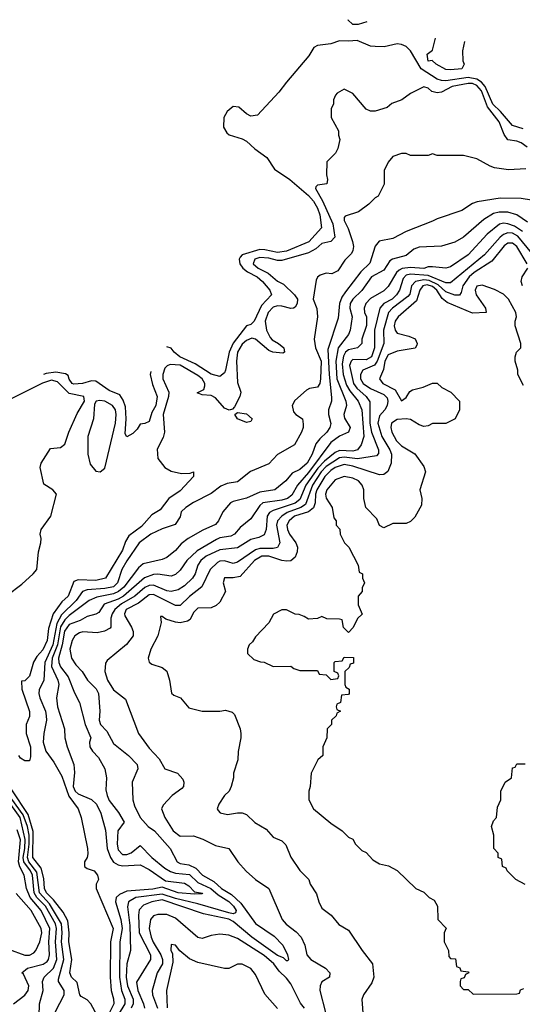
# Model space of a CAD drawing. Header units: inches. Extents: x 2348341 to 2479810, y 460419 to 613669.
# Tile 638 of 656: x 2426706 to 2428975, y 594547 to 598991. Entities that reach past the tile are written whole.
import ezdxf

# ---------------------------------------------------------------- set-up
doc = ezdxf.new("R2010")
doc.units = ezdxf.units.IN
doc.header["$MEASUREMENT"] = 0
doc.layers.add('C4529', color=7, linetype='Continuous')

msp = doc.modelspace()

# ---------------------------------------------------------------- linework, layer by layer
at = {"layer": 'C4529', "color": 2}
for points, elevation in [([(2428273.7, 598982.2), (2428234, 598970), (2428210, 598969.4), (2428188, 598990), (2428189.1, 598991.3)], 34), ([(2428978.6, 598498.6), (2428930, 598513), (2428876.6, 598576.6), (2428842, 598610), (2428807.6, 598690), (2428789.9, 598709.9), (2428770, 598723.2), (2428730, 598729.9), (2428630, 598715.4), (2428610, 598716.2), (2428590, 598723.5), (2428518, 598770), (2428470.5, 598850.5), (2428450, 598869.7), (2428430, 598879.7), (2428410, 598881.7), (2428351.9, 598868.1), (2428310.3, 598869.7), (2428290, 598871.1), (2428230, 598897.7), (2428190, 598894), (2428150, 598896.3), (2428110, 598882.2), (2428050, 598874.7), (2428034.2, 598865.8), (2428011.5, 598828.5), (2427910.3, 598710), (2427876.3, 598663.7), (2427779.5, 598560.5), (2427750, 598555.8), (2427730, 598566), (2427695.9, 598595.9), (2427670, 598599.8), (2427642.4, 598577.6), (2427628.3, 598550), (2427626, 598506), (2427640.4, 598480.4), (2427652.3, 598472.3), (2427710, 598454.2), (2427730, 598442.4), (2427767.7, 598407.7), (2427821.7, 598370), (2427856.9, 598316.9), (2427925.5, 598270), (2428010, 598198.3), (2428031.9, 598171.9), (2428050, 598140.5), (2428060.2, 598110), (2428067.7, 598052.3), (2428010.8, 597989.2), (2427910, 597946.2), (2427870, 597939.8), (2427813.3, 597953.3), (2427790, 597953.8), (2427710.3, 597929.7), (2427701.1, 597918.9), (2427697, 597910), (2427699.6, 597890), (2427713.1, 597870), (2427733.7, 597853.7), (2427778.4, 597830), (2427802, 597810), (2427835.8, 597770), (2427842.4, 597750), (2427798.3, 597701.7), (2427764.4, 597630), (2427750, 597615.6), (2427730, 597609.6), (2427669.2, 597530.8), (2427652.1, 597490), (2427635.8, 597410), (2427630, 597397.2), (2427610, 597381.2), (2427570, 597391.5), (2427497.7, 597437.7), (2427429.3, 597470), (2427402.7, 597490), (2427389.4, 597509.4), (2427370.9, 597514.3)], 38), ([(2428713.9, 598893.4), (2428704.7, 598850), (2428706, 598806), (2428712, 598790), (2428702, 598770), (2428650, 598764.5), (2428630, 598766.6), (2428586, 598790), (2428567.3, 598807.3), (2428550, 598804), (2428544.7, 598835.3), (2428570, 598854), (2428583.6, 598908.4)], 34), ([(2428996.2, 598416.2), (2428970, 598436.2), (2428950, 598443.7), (2428909.6, 598449.6), (2428892.4, 598472.4), (2428870.9, 598530), (2428817.5, 598597.5), (2428791.2, 598670), (2428770, 598695), (2428750, 598704), (2428730, 598703.7), (2428658.8, 598690), (2428610, 598664.5), (2428590, 598660.9), (2428566.6, 598666.6), (2428550, 598682), (2428530, 598688), (2428470, 598658), (2428430.9, 598629.1), (2428386.4, 598613.6), (2428364.7, 598595.3), (2428310, 598578), (2428290, 598578), (2428270, 598588), (2428210, 598658), (2428170, 598678), (2428139.6, 598660.4), (2428132, 598650), (2428122, 598630), (2428122, 598610), (2428112, 598590), (2428112, 598550), (2428144.7, 598490), (2428144.7, 598470), (2428151, 598450), (2428142, 598410), (2428131.1, 598388.9), (2428092, 598350), (2428091.1, 598291.1), (2428096, 598270), (2428092, 598250), (2428050, 598244), (2428042.5, 598237.5), (2428042, 598230), (2428073.4, 598173.4), (2428119.2, 598070), (2428128.5, 598010), (2428110.7, 597990), (2428070, 597980.5), (2428043.6, 597956.4), (2428010, 597938.7), (2427890, 597905.1), (2427870, 597903.9), (2427830, 597915.5), (2427790, 597918.2), (2427767, 597910), (2427759.5, 597890), (2427783, 597870), (2427827.6, 597847.6), (2427870, 597810.6), (2427896.9, 597796.9), (2427947.3, 597750), (2427960.5, 597730), (2427959.3, 597710), (2427950, 597693.2), (2427942, 597690), (2427930, 597687.6), (2427890, 597698.9), (2427870, 597699.7), (2427850, 597694), (2427827.6, 597670), (2427813.7, 597630), (2427819.5, 597590), (2427837.4, 597557.4), (2427845.7, 597545.7), (2427874.8, 597530), (2427898.8, 597510), (2427902, 597490), (2427893.7, 597486.3), (2427848.7, 597490), (2427830, 597498), (2427770, 597549.6), (2427753.5, 597553.5), (2427730, 597543.1), (2427710, 597526.9), (2427689.3, 597490), (2427684.7, 597450), (2427690, 597354), (2427704, 597310), (2427699.1, 597290), (2427675.3, 597244.7), (2427666.4, 597233.6), (2427651.6, 597228.4), (2427630, 597237.2), (2427590, 597285.1), (2427570, 597295.1), (2427530, 597298), (2427507.3, 597307.3), (2427538, 597322), (2427542, 597338), (2427541.6, 597350), (2427529.6, 597370), (2427510, 597385.4), (2427430, 597432.3), (2427385.5, 597434.5), (2427371.4, 597428.6), (2427362, 597418), (2427351.7, 597390), (2427351.7, 597370), (2427379.3, 597310), (2427377.6, 597290), (2427354, 597210), (2427360.3, 597130), (2427354.3, 597105.7), (2427326.8, 597053.2), (2427330, 597011.3), (2427362, 596970), (2427390, 596953.4), (2427436.6, 596943.4), (2427475.3, 596944.7), (2427490.7, 596950.7), (2427491, 596930), (2427430, 596865.1), (2427379.3, 596830), (2427340.2, 596779.7), (2427303, 596757), (2427255.9, 596704.1), (2427198.6, 596661.4), (2427183.2, 596636.8), (2427170, 596597), (2427093.4, 596470), (2427050, 596460.4), (2426970, 596462.4), (2426950, 596455.1), (2426924.4, 596390), (2426896.2, 596363.8), (2426857.4, 596310), (2426836.7, 596243.3), (2426830, 596189.3), (2426810, 596147.3), (2426783.1, 596116.9), (2426768.1, 596091.9), (2426750, 596029), (2426730, 596008), (2426714, 596006), (2426716, 595970), (2426750.6, 595869.4), (2426750, 595846), (2426736, 595810), (2426734.8, 595790), (2426734.8, 595770), (2426754.9, 595710), (2426755.3, 595664.7), (2426750, 595646), (2426730, 595646), (2426710, 595658), (2426702, 595670)], 42), ([(2428990, 598318), (2428912.9, 598312.9), (2428850, 598322.7), (2428829.5, 598329.5), (2428770, 598364), (2428710, 598378), (2428590, 598378), (2428570, 598386), (2428550, 598378), (2428470, 598378), (2428450, 598388), (2428430, 598388), (2428390, 598374), (2428370, 598348), (2428351.3, 598310), (2428351.1, 598248.9), (2428324.7, 598195.3), (2428310, 598188), (2428282, 598158), (2428235.3, 598124.7), (2428176, 598104), (2428170, 598098), (2428170, 598084.7), (2428188.5, 598048.5), (2428208.4, 597990), (2428212.4, 597967.6), (2428210.5, 597950), (2428203.4, 597936.6), (2428173.4, 597906.6), (2428142, 597858), (2428115.5, 597844.5), (2428090, 597846.6), (2428061.7, 597838.3), (2428050.4, 597829.6), (2428044.7, 597815.3), (2428030.4, 597730.4), (2428047.1, 597687.1), (2428050.8, 597650.8), (2428035.5, 597550), (2428041.3, 597510), (2428066.7, 597450), (2428064.4, 597370), (2428060.5, 597350), (2428050, 597333.2), (2428013.7, 597326.3), (2428001.1, 597318.9), (2427947.9, 597272.1), (2427936, 597250), (2427942, 597222), (2427952, 597210), (2427982, 597190), (2427985.4, 597165.4), (2427986, 597150), (2427978.8, 597130), (2427946.8, 597073.2), (2427870.5, 597029.5), (2427830, 596986), (2427748.2, 596951.8), (2427690, 596906), (2427642.5, 596897.5), (2427614.6, 596885.4), (2427570, 596852.7), (2427490, 596812.7), (2427456, 596790), (2427434.8, 596770), (2427430, 596748), (2427407.3, 596712.7), (2427350, 596694), (2427298.8, 596670), (2427244.9, 596630), (2427190, 596549.5), (2427167.6, 596510), (2427147.9, 596450), (2427130, 596432.1), (2427090, 596423.4), (2427010, 596417.8), (2426990.2, 596409.8), (2426961.3, 596370), (2426894.5, 596305.5), (2426873.9, 596266.1), (2426855.5, 596170), (2426819.3, 596090), (2426815.8, 596010), (2426793.8, 595966.2), (2426792.2, 595950), (2426797, 595930), (2426822.3, 595870), (2426826.3, 595850), (2426827.6, 595830), (2426814.9, 595770), (2426811.8, 595730), (2426823.7, 595690), (2426860.9, 595640.9), (2426896.3, 595576.3), (2426927.5, 595487.5), (2426970.5, 595430), (2426983.8, 595390), (2427012.4, 595250), (2427014.2, 595225.8), (2427010.5, 595209.5), (2426998.8, 595190), (2426998, 595170), (2427010, 595161), (2427042, 595150), (2427058, 595130), (2427062, 595110), (2427051.3, 595090), (2427051, 595070), (2427128.5, 594890), (2427116, 594830), (2427114.6, 594670), (2427119.3, 594610), (2427130, 594572), (2427130.4, 594550), (2427110, 594506.6)], 46), ([(2429016.2, 598176.2), (2428970, 598184.5), (2428874.6, 598185.4), (2428770.5, 598169.5), (2428750, 598161.2), (2428702, 598130), (2428590, 598093.2), (2428570, 598081.2), (2428450, 598036), (2428390, 598003.7), (2428328.2, 597991.8), (2428310.5, 597969.5), (2428286.9, 597893.1), (2428246, 597854), (2428177, 597763), (2428160.6, 597739.4), (2428149, 597711), (2428143.8, 597643.8), (2428097.1, 597502.9), (2428102.5, 597390), (2428113.8, 597286.2), (2428114, 597270), (2428100.4, 597230), (2428100.4, 597210), (2428110, 597168), (2428105.5, 597150), (2428092.2, 597130), (2428060.2, 597099.8), (2428043.1, 597076.9), (2428026.5, 597030), (2428003.1, 596990), (2427970, 596960.5), (2427935.6, 596944.4), (2427906.8, 596910), (2427858, 596870), (2427790, 596858.9), (2427730, 596831.6), (2427670, 596816.9), (2427657.3, 596810), (2427623, 596770), (2427604, 596730), (2427590, 596713.2), (2427532.2, 596687.8), (2427467.3, 596650), (2427435.1, 596624.9), (2427410, 596595.1), (2427370, 596564.5), (2427350, 596554.5), (2427264.2, 596535.8), (2427242.4, 596517.6), (2427175.5, 596430), (2427152.6, 596410), (2427130, 596399.8), (2427054.6, 596385.4), (2427019.1, 596370), (2426930, 596301.8), (2426910, 596282.8), (2426890, 596251), (2426876.6, 596170), (2426852.6, 596110), (2426850, 596072), (2426879, 596010), (2426882.3, 595990), (2426872.7, 595930), (2426877.1, 595890), (2426907.7, 595790), (2426910.5, 595750), (2426920.5, 595710), (2426950.7, 595630), (2426953.7, 595593.7), (2426947.3, 595530), (2426956.9, 595510), (2426970, 595496.9), (2427030, 595472.4), (2427052.2, 595450), (2427072.4, 595410), (2427093.5, 595333.5), (2427101.7, 595250), (2427115.6, 595210), (2427129.3, 595189.3), (2427150, 595176.5), (2427170, 595172.3), (2427250, 595176.5), (2427290, 595156), (2427363.9, 595103.9), (2427450, 595094.6), (2427470, 595082), (2427495.1, 595055.1), (2427530.9, 595049.1), (2427530, 595046), (2427495.8, 595044.2), (2427422, 595050), (2427350, 595075.6), (2427307.2, 595067.2), (2427190, 595057.6), (2427156.4, 595043.6), (2427142, 595030), (2427138.3, 595010), (2427162.6, 594930), (2427169.3, 594890), (2427158.8, 594830), (2427156.3, 594670), (2427165.8, 594610), (2427180.7, 594570), (2427181.1, 594550), (2427120.5, 594450)], 50), ([(2428997.6, 598077.6), (2428949.8, 598109.8), (2428910, 598123.1), (2428870, 598122.2), (2428844.2, 598115.8), (2428800.5, 598090), (2428710, 598009.5), (2428670, 597986.6), (2428610, 597969.5), (2428510, 597964.2), (2428485.1, 597954.9), (2428450, 597927), (2428388.9, 597911.1), (2428377.2, 597902.8), (2428350, 597861.3), (2428294.4, 597830), (2428251, 597769), (2428210, 597729.6), (2428197.4, 597710), (2428196.9, 597690), (2428207.2, 597650), (2428197.6, 597590), (2428190.2, 597569.8), (2428143.9, 597510), (2428132.5, 597450), (2428137.1, 597370), (2428178.9, 597270), (2428181.3, 597250), (2428168.5, 597210), (2428172.1, 597192.1), (2428198, 597150), (2428190, 597129.4), (2428150, 597111.3), (2428110, 597083.6), (2428010, 596947.8), (2427959.6, 596890), (2427935.2, 596844.8), (2427914.9, 596830), (2427890, 596822), (2427803, 596810), (2427790, 596798.4), (2427750, 596739), (2427701.3, 596698.7), (2427676.3, 596670), (2427659.3, 596660.7), (2427610, 596652.4), (2427594.3, 596645.7), (2427506.5, 596593.5), (2427460.4, 596550), (2427430, 596506.6), (2427410, 596487), (2427390, 596479.6), (2427330, 596488.4), (2427310, 596487.2), (2427270, 596472.4), (2427174, 596390), (2427150, 596376), (2427087, 596353), (2427063.8, 596316.2), (2427050, 596307.6), (2427010, 596298), (2426979.7, 596280.3), (2426930, 596260.9), (2426908.7, 596231.3), (2426898.5, 596170), (2426880.6, 596110), (2426882.2, 596090), (2426890.3, 596070), (2426924.8, 596024.8), (2426953, 595953), (2426976.4, 595910), (2427001.6, 595810), (2427026.8, 595750), (2427021, 595730), (2427022.8, 595710), (2427034.8, 595690), (2427061.6, 595661.6), (2427090.3, 595610.3), (2427098.7, 595570), (2427095.6, 595515.6), (2427100.3, 595490), (2427110, 595467.7), (2427152.9, 595412.9), (2427177.3, 595370), (2427149.2, 595330.8), (2427146.7, 595270), (2427150, 595244.9), (2427170, 595223.1), (2427190, 595223.1), (2427210, 595230.5), (2427250, 595264.7), (2427303, 595210), (2427361.7, 595161.7), (2427386.5, 595146.5), (2427410, 595139.3), (2427473.1, 595133.1), (2427510, 595097.6), (2427568.9, 595070), (2427601.8, 595041.8), (2427650, 595011.1), (2427671.3, 594990), (2427683.7, 594970), (2427679.6, 594960.4), (2427670, 594956.3), (2427650, 594960.7), (2427510, 595001.3), (2427410, 595024.2), (2427350, 595044.2), (2427231, 595029), (2427197.6, 595010), (2427192.9, 594987.1), (2427203.2, 594903.2), (2427207, 594790), (2427189.4, 594730.6), (2427187.1, 594670), (2427192.7, 594630), (2427217.8, 594570), (2427218.6, 594550), (2427209.2, 594530)], 54), ([(2428975.7, 598035.7), (2428939.4, 598059.4), (2428910, 598069.8), (2428890, 598072.4), (2428871.5, 598068.5), (2428816.7, 598023.3), (2428730, 597929.6), (2428650, 597875.1), (2428630, 597869.5), (2428570, 597875.1), (2428550, 597875.1), (2428530, 597868.7), (2428470, 597872.8), (2428432.4, 597867.6), (2428418.8, 597861.2), (2428407.2, 597850), (2428370, 597787), (2428350, 597767.6), (2428290, 597733.6), (2428268.4, 597710), (2428261.3, 597690), (2428263.1, 597670), (2428271.7, 597650), (2428271.6, 597611.6), (2428250.4, 597550), (2428250.4, 597529.6), (2428231.3, 597510), (2428190, 597501.7), (2428177.4, 597490), (2428167.6, 597472.4), (2428162.4, 597437.6), (2428166, 597390), (2428181.7, 597341.7), (2428196, 597316), (2428234, 597270), (2428250.2, 597230), (2428259, 597110), (2428247.8, 597072.2), (2428230.4, 597050), (2428210, 597043.8), (2428150, 597047.2), (2428130, 597038.2), (2428081.4, 596998.6), (2428052.5, 596967.5), (2427998.2, 596890), (2427970, 596825.1), (2427950.1, 596809.9), (2427850, 596776.8), (2427833.4, 596766.6), (2427823.1, 596750), (2427818.9, 596690), (2427810, 596667), (2427786, 596654), (2427750, 596645.1), (2427690, 596608.3), (2427610, 596598.5), (2427548.5, 596570), (2427524.2, 596550), (2427510.3, 596530), (2427498, 596490), (2427486.4, 596470), (2427450, 596436.3), (2427422.2, 596417.8), (2427390, 596411.1), (2427370, 596414), (2427310, 596439.8), (2427290, 596437.8), (2427271.5, 596428.5), (2427226.3, 596390), (2427165.4, 596354.6), (2427135.6, 596330), (2427123.1, 596310), (2427118, 596290), (2427118, 596250), (2427114.4, 596245.6), (2427088.5, 596231.5), (2427055.6, 596224.4), (2426991.9, 596228.1), (2426976, 596224), (2426955.5, 596210), (2426943.1, 596190), (2426932.4, 596150), (2426940.4, 596110), (2426959.9, 596079.9), (2426988.2, 596050), (2427012.7, 596010), (2427051, 595971), (2427062, 595950), (2427068.4, 595870), (2427064.9, 595830), (2427070.6, 595810), (2427099.9, 595779.9), (2427130, 595724), (2427197.3, 595670), (2427236.3, 595630), (2427239.1, 595610), (2427214.4, 595550), (2427217, 595470), (2427223.8, 595443.8), (2427250.4, 595390), (2427286, 595350), (2427314.9, 595330), (2427384.9, 595250), (2427417.3, 595190), (2427430, 595182.4), (2427470, 595177), (2427501.1, 595161.1), (2427530.6, 595130), (2427582, 595102), (2427617.1, 595070), (2427662.7, 595042.7), (2427704.3, 595004.3), (2427770, 594911.8), (2427854.5, 594854.5), (2427894.3, 594814.3), (2427914.9, 594770), (2427918.8, 594750), (2427915.9, 594744.1), (2427910, 594743.7), (2427896.4, 594756.4), (2427870, 594767.1), (2427753.7, 594850), (2427670, 594921.1), (2427650, 594931.2), (2427536.3, 594956.3), (2427350, 595018.7), (2427302, 595010), (2427265.2, 594994.8), (2427246.1, 594973.9), (2427242.7, 594950), (2427245.8, 594870), (2427296.5, 594770), (2427297, 594750), (2427233.2, 594646.8), (2427239, 594610), (2427265.2, 594550), (2427268.8, 594530)], 58), ([(2429017.3, 597937.3), (2428954.4, 598014.4), (2428930, 598027.1), (2428910, 598028.8), (2428890, 598021.5), (2428874.9, 598010), (2428803.7, 597930), (2428650, 597803.5), (2428630, 597803.9), (2428550, 597836.1), (2428470, 597843.4), (2428450, 597837.8), (2428437.3, 597822.7), (2428420.3, 597770), (2428407.6, 597750), (2428386.7, 597730), (2428350.2, 597709.8), (2428331.7, 597690), (2428307.3, 597590), (2428307.3, 597510), (2428294.2, 597470), (2428270, 597456.8), (2428210, 597458.3), (2428201.7, 597450), (2428195.2, 597430), (2428212.2, 597350), (2428227.9, 597327.9), (2428270.4, 597290), (2428286.8, 597266.8), (2428286, 597170), (2428294.7, 597130), (2428325.5, 597050), (2428326.4, 597033.6), (2428317.3, 597022.7), (2428231.1, 597008.9), (2428170, 597016.5), (2428150, 597013.8), (2428090, 596975.2), (2428066.8, 596950), (2428028, 596890), (2427996.5, 596803.5), (2427975.8, 596790), (2427913.5, 596766.5), (2427888.7, 596750), (2427870.3, 596730), (2427865.5, 596710), (2427880.3, 596630), (2427870.2, 596609.8), (2427850, 596604.7), (2427790, 596605.3), (2427770, 596599.3), (2427690, 596542.4), (2427670, 596536.9), (2427630, 596548.2), (2427610, 596547.8), (2427598.7, 596541.3), (2427566.4, 596510), (2427527.9, 596432.1), (2427472, 596388), (2427430, 596347.6), (2427410, 596347.6), (2427310, 596397.6), (2427290, 596395.6), (2427241.9, 596358.2), (2427186.3, 596330), (2427178.7, 596310), (2427180.9, 596300.9), (2427210.7, 596250), (2427218.8, 596230), (2427218.8, 596210), (2427188.7, 596171.3), (2427101.6, 596098.4), (2427093.4, 596086.6), (2427090.6, 596050), (2427102, 596010), (2427130, 595966), (2427184, 595924), (2427242.8, 595770), (2427290, 595702.8), (2427335.5, 595655.5), (2427361, 595610), (2427418, 595590), (2427443, 595563), (2427447.7, 595550), (2427444.9, 595530), (2427438.7, 595521.3), (2427394.8, 595490), (2427353.7, 595446.3), (2427346.8, 595430), (2427361.6, 595390), (2427399.3, 595330), (2427430, 595306.7), (2427490, 595307.7), (2427532.5, 595292.5), (2427590, 595264), (2427650.6, 595250.6), (2427691, 595190), (2427728, 595148), (2427770, 595111), (2427831, 595070), (2427890.8, 594930), (2427908.3, 594908.3), (2427954.2, 594874.2), (2427976, 594850), (2427993.7, 594813.7), (2428002.8, 594770), (2428021, 594750), (2428086, 594710), (2428106, 594690), (2428104.7, 594670), (2428070.6, 594649.4), (2428062, 594630), (2428060.5, 594610), (2428086, 594510)], 62), ([(2428996.2, 597890), (2428950, 597967.3), (2428930, 597983), (2428910, 597982), (2428892.7, 597970), (2428838, 597902), (2428758, 597850), (2428734.6, 597830), (2428706.5, 597790), (2428699.6, 597760.4), (2428691.5, 597748.5), (2428670, 597748.7), (2428630, 597763.5), (2428594.4, 597794.4), (2428554.9, 597814.9), (2428530, 597816.6), (2428493.4, 597810), (2428474.3, 597790), (2428467.3, 597752.7), (2428458.7, 597741.3), (2428388.9, 597690), (2428371, 597669), (2428348.1, 597590), (2428349.1, 597530), (2428320.2, 597450), (2428308, 597432), (2428254.4, 597410), (2428244.7, 597390), (2428245.2, 597370), (2428256, 597350), (2428290, 597326), (2428350, 597299.6), (2428364.7, 597284.7), (2428367.9, 597270), (2428364.4, 597250), (2428354.6, 597230), (2428330, 597203.7), (2428322.8, 597170), (2428340.7, 597110), (2428377.3, 597050), (2428384.7, 597030), (2428383.6, 596990), (2428368.2, 596951.8), (2428350, 596938.3), (2428330, 596936.4), (2428210, 596976.1), (2428170, 596983.8), (2428130, 596970.7), (2428110, 596957.1), (2428084.1, 596930), (2428047.2, 596870), (2428040.9, 596850), (2428039.2, 596810), (2428031.9, 596788.1), (2428009.5, 596770.5), (2427947, 596750), (2427922.3, 596730), (2427912.7, 596710), (2427914.3, 596690), (2427923.6, 596670), (2427952.7, 596630), (2427960.4, 596610), (2427959.3, 596590), (2427950, 596566), (2427930.4, 596549.6), (2427912.3, 596547.7), (2427890, 596549.7), (2427830, 596569.8), (2427798.8, 596570), (2427766, 596550), (2427701.4, 596478.6), (2427670, 596471.5), (2427630, 596472.3), (2427624, 596450), (2427634.8, 596410), (2427610, 596362), (2427593.2, 596346.8), (2427570, 596337.2), (2427510, 596336), (2427490, 596315.3), (2427475.2, 596284.8), (2427463, 596277), (2427430.4, 596269.6), (2427410, 596271.6), (2427365.2, 596285.2), (2427350, 596298), (2427342, 596298), (2427344, 596270), (2427330.4, 596210), (2427298, 596150), (2427286, 596110), (2427291, 596091), (2427302, 596082), (2427350, 596066.8), (2427370, 596051.3), (2427382, 596010), (2427391.1, 595951.1), (2427402, 595942), (2427432, 595930), (2427470, 595884.7), (2427530, 595871), (2427608.9, 595871.1), (2427635.3, 595875.3), (2427665.4, 595865.4), (2427675.3, 595855.3), (2427702, 595790), (2427704.7, 595770), (2427704.7, 595750), (2427691.6, 595688.4), (2427691, 595650), (2427671.3, 595590), (2427671, 595570), (2427661, 595530), (2427651, 595510), (2427631.3, 595490), (2427604.7, 595450), (2427598, 595430), (2427602, 595422), (2427611.1, 595411.1), (2427644.5, 595404.5), (2427690, 595410.8), (2427710, 595410.8), (2427730, 595404.7), (2427767.5, 595367.5), (2427818, 595338), (2427850, 595302), (2427890, 595284.7), (2427907.1, 595267.1), (2427930.7, 595210.7), (2427970, 595152), (2428011.3, 595110), (2428018, 595090), (2428046.4, 595046.4), (2428056, 595010), (2428070, 594982), (2428112, 594950), (2428147.1, 594907.1), (2428190, 594882), (2428251.3, 594790), (2428298, 594730), (2428304.7, 594670), (2428295.3, 594644.7), (2428258, 594590), (2428251.1, 594568.9), (2428256, 594490)], 66), ([(2428975.6, 597790), (2428969.6, 597810), (2428974.5, 597830), (2428999.5, 597870)], 66), ([(2428980.2, 597340.2), (2428955.3, 597390), (2428955.3, 597410), (2428942, 597450), (2428942, 597470), (2428949.1, 597490.9), (2428968, 597510), (2428968.7, 597530), (2428942, 597610), (2428942, 597630), (2428949, 597650), (2428945.2, 597670), (2428913.2, 597730), (2428890, 597752.7), (2428850, 597774), (2428793.2, 597793.2), (2428770, 597788.7), (2428762, 597770), (2428766.4, 597750), (2428808, 597690), (2428811, 597670), (2428750, 597666), (2428635.3, 597715.3), (2428613, 597733), (2428588.7, 597770), (2428570, 597787), (2428545.4, 597794.6), (2428526, 597790), (2428512.6, 597770), (2428497.3, 597722.7), (2428414, 597650), (2428401.7, 597630), (2428397, 597610), (2428400.4, 597590), (2428410, 597576.3), (2428463, 597563), (2428490.6, 597550.6), (2428501, 597530), (2428498, 597522), (2428490.5, 597509.5), (2428410, 597495.1), (2428370, 597478.9), (2428354.9, 597450), (2428348.1, 597411.9), (2428330.7, 597370), (2428344.9, 597350), (2428401.1, 597321.1), (2428430, 597271), (2428450, 597286), (2428467.3, 597312.7), (2428479.5, 597320.5), (2428527.5, 597332.5), (2428570, 597350.7), (2428590, 597350.8), (2428611.1, 597331.1), (2428652, 597310), (2428692, 597270), (2428692, 597230), (2428672, 597190), (2428630, 597168.7), (2428570, 597168), (2428550, 597158), (2428530, 597155.3), (2428510, 597162), (2428470, 597187), (2428450, 597189.6), (2428410, 597187), (2428384.9, 597170), (2428381.6, 597150), (2428386.4, 597130), (2428406.7, 597090), (2428430, 597067.3), (2428490, 597032), (2428530, 596974), (2428538, 596950), (2428512, 596870), (2428522, 596830), (2428519.6, 596800.4), (2428490, 596746), (2428470, 596726), (2428450, 596718), (2428390, 596718), (2428350, 596698), (2428330, 596708), (2428318, 596738), (2428269.1, 596789.1), (2428259, 596830), (2428259.3, 596870), (2428252.3, 596890), (2428235.1, 596910), (2428210, 596921.6), (2428170, 596929.4), (2428130, 596914), (2428092.7, 596870), (2428086.7, 596850), (2428090, 596832), (2428116, 596790), (2428123.6, 596743.6), (2428134, 596730), (2428134, 596710), (2428151.6, 596691.6), (2428152, 596670), (2428172, 596630), (2428192, 596610), (2428234, 596530), (2428238, 596498), (2428254, 596490), (2428254, 596470), (2428262, 596450), (2428252.7, 596427.3), (2428252, 596410), (2428234, 596390), (2428234, 596350), (2428251.6, 596308.4), (2428231.6, 596288.4), (2428211.6, 596248.4), (2428190, 596226), (2428168.4, 596248.4), (2428162, 596282), (2428150, 596286), (2428092.7, 596287.3), (2428070, 596298), (2428050, 596288), (2428010, 596286), (2427990, 596298), (2427967.3, 596307.3), (2427950, 596308), (2427910, 596328), (2427890, 596328), (2427851.6, 596308.4), (2427831.1, 596268.9), (2427770, 596206), (2427756.9, 596183.1), (2427742, 596170), (2427734, 596150), (2427734, 596130), (2427763.6, 596103.6), (2427792.7, 596092.7), (2427810, 596092), (2427850, 596072), (2427930, 596074), (2427943.6, 596063.6), (2427970, 596054), (2428050, 596054), (2428058, 596038), (2428090, 596034), (2428110, 596014), (2428142, 596018), (2428146, 596030), (2428142, 596042), (2428126, 596050), (2428126, 596090), (2428130, 596094), (2428162, 596098), (2428170, 596114), (2428212.7, 596112.7), (2428212.7, 596087.3), (2428198, 596082), (2428192.7, 596067.3), (2428174, 596050), (2428174, 595990), (2428178, 595978), (2428194, 595970), (2428194, 595950), (2428190, 595946), (2428158, 595942), (2428154, 595910), (2428138, 595902), (2428134, 595890), (2428138, 595878), (2428154, 595870), (2428138, 595862), (2428134, 595850), (2428114, 595830), (2428114, 595810), (2428094, 595790), (2428092, 595750), (2428074, 595710), (2428074, 595670), (2428052, 595650), (2428022, 595590), (2428018, 595530), (2428011.3, 595510), (2428012, 595470), (2428032, 595430), (2428110, 595364.7), (2428162, 595330), (2428190, 595302), (2428210, 595292), (2428222, 595270), (2428250, 595242), (2428270, 595232), (2428299.6, 595199.6), (2428330, 595182), (2428371.6, 595171.6), (2428410, 595152), (2428494, 595070), (2428530, 595054), (2428554, 595030), (2428576.9, 595016.9), (2428592, 594990), (2428594, 594930), (2428631.1, 594891.1), (2428622, 594870), (2428622, 594830), (2428642, 594790), (2428643.6, 594763.6), (2428650, 594754), (2428672.7, 594752.7), (2428678, 594718), (2428692.7, 594712.7), (2428698, 594698), (2428730, 594694), (2428734, 594690), (2428718, 594682), (2428712.7, 594667.3), (2428698, 594662), (2428694, 594650), (2428694, 594630), (2428710, 594614), (2428730, 594614), (2428752.7, 594592.7), (2428950, 594594), (2428962, 594598), (2428967.3, 594612.7), (2428982, 594618)], 70), ([(2427297.6, 597403.4), (2427295.8, 597390), (2427305.5, 597345.5), (2427326.4, 597290), (2427320.4, 597250), (2427302, 597218), (2427290, 597178), (2427271.6, 597168.4), (2427250, 597166), (2427236.9, 597143.1), (2427216.9, 597123.1), (2427190, 597108), (2427182.7, 597122.7), (2427186.9, 597190), (2427183.3, 597243.3), (2427173.8, 597273.8), (2427157.7, 597297.7), (2427110, 597317.6), (2427050, 597359.5), (2427030, 597362), (2426990, 597349.7), (2426950, 597346.6), (2426942.7, 597350), (2426930, 597369), (2426925.6, 597385.6), (2426912.7, 597392.7), (2426870, 597400.4), (2426825.1, 597394.9), (2426814, 597389.9)], 38), ([(2426647.9, 596392.1), (2426715.7, 596444.3), (2426767, 596490), (2426782.9, 596510), (2426791.3, 596590), (2426802, 596630), (2426803.7, 596650), (2426799.3, 596670), (2426802.7, 596690), (2426847.3, 596750), (2426871.8, 596850), (2426856, 596870), (2426815.1, 596895.1), (2426799.3, 596970), (2426802.7, 596990), (2426844.8, 597055.2), (2426890, 597060.7), (2426910, 597076), (2426927.6, 597130), (2426965.6, 597214.4), (2426999, 597270), (2426995.3, 597290), (2426930, 597304.7), (2426876.4, 597356.4), (2426850, 597364.6), (2426808.5, 597351.5), (2426650, 597271.6)], 42), ([(2428988.4, 595088.4), (2428946, 595110), (2428906, 595150), (2428902, 595162), (2428886, 595170), (2428882, 595202), (2428866, 595210), (2428866, 595230), (2428846, 595250), (2428846, 595310), (2428835.3, 595350), (2428844.7, 595375.3), (2428858, 595390), (2428863.1, 595436.9), (2428878, 595470), (2428878, 595510), (2428898, 595550), (2428926, 595570), (2428930, 595614), (2428942, 595618), (2428950, 595632), (2428987.3, 595632.7)], 70), ([(2427056.4, 594496.4), (2427028, 594550), (2427010, 594568), (2426983.1, 594583.1), (2426978, 594590), (2426965.6, 594645.6), (2426939.3, 594670), (2426932.7, 594690), (2426941.1, 594750), (2426927.8, 594830), (2426929.8, 594870.2), (2426924.2, 594924.2), (2426902.8, 594962.8), (2426858.7, 595018.7), (2426827.1, 595050), (2426817.8, 595070), (2426814.6, 595114.6), (2426802.5, 595162.5), (2426765.7, 595210), (2426767.1, 595327.1), (2426744.2, 595404.2), (2426670, 595516)], 46), ([(2426794, 594494), (2426795.1, 594550), (2426811.8, 594610), (2426809.6, 594650.4), (2426817, 594670), (2426859.3, 594710), (2426873.8, 594750), (2426868.4, 594830), (2426872.5, 594890), (2426867.5, 594910), (2426823.2, 594990), (2426783.9, 595030), (2426772.2, 595050), (2426763.7, 595130), (2426754.5, 595150), (2426724.5, 595190), (2426722.1, 595210), (2426730, 595250.8), (2426731.6, 595291.6), (2426708.3, 595390), (2426651.4, 595470)], 54), ([(2426846.4, 594473.6), (2426906.9, 594590), (2426906.6, 594610), (2426882, 594650), (2426881.1, 594661.1), (2426904.7, 594750), (2426894.7, 594830), (2426898.5, 594870), (2426895.2, 594910), (2426841, 595001), (2426796.3, 595050), (2426783.2, 595143.2), (2426747.5, 595190), (2426741.6, 595210), (2426749.5, 595270), (2426748.9, 595310), (2426740.7, 595350), (2426722, 595402), (2426670, 595473.6)], 50), ([(2426678, 594550), (2426730, 594588.2), (2426744.7, 594610), (2426748, 594630), (2426723.7, 594683.7), (2426715.3, 594690), (2426742, 594710), (2426811.5, 594728.5), (2426830, 594740.3), (2426836.4, 594750), (2426840.8, 594770), (2426838.2, 594830), (2426842.3, 594890), (2426802.8, 594970), (2426753.7, 595030), (2426736.8, 595070), (2426726.9, 595130), (2426707.2, 595167.2), (2426700.6, 595190), (2426710.4, 595290), (2426695.3, 595335.3)], 58), ([(2426655.5, 594795.5), (2426730, 594768.8), (2426750, 594768.8), (2426770, 594779.1), (2426779.5, 594790), (2426796.9, 594830), (2426805.4, 594870), (2426803.1, 594890), (2426757.3, 594970), (2426690, 595047.3)], 62), ([(2427992, 594530), (2427973.1, 594553.1), (2427930, 594639.3), (2427910, 594666), (2427877.1, 594697.1), (2427854, 594730), (2427810, 594767.6), (2427690, 594843.7), (2427650, 594859.3), (2427610, 594863.7), (2427570, 594858), (2427530, 594843.7), (2427510, 594849.4), (2427410, 594935.6), (2427370, 594952), (2427330, 594952.7), (2427310, 594946), (2427296.3, 594930), (2427290.4, 594890), (2427299.6, 594850), (2427308.2, 594828.2), (2427343.6, 594770), (2427350.2, 594750), (2427350.2, 594729.8), (2427327.2, 594690), (2427303.7, 594610), (2427305.3, 594590), (2427327.6, 594530)], 62), ([(2427870, 594528.7), (2427812.5, 594592.5), (2427770, 594682), (2427750, 594709), (2427710, 594729), (2427690, 594728.7), (2427650, 594709), (2427630, 594709), (2427510, 594736), (2427471.9, 594751.9), (2427429.4, 594789.4), (2427410, 594814), (2427390, 594818), (2427387.9, 594792.1), (2427395.5, 594775.5), (2427397.6, 594737.6), (2427368.5, 594610), (2427371.7, 594531.7)], 66)]:
    msp.add_lwpolyline(points, dxfattribs=dict(at, elevation=elevation))
at = {"layer": 'C4529', "color": 2, "elevation": 42}
for points in [[(2427068.2, 597271.8), (2427050.8, 597269.2), (2427043.5, 597256.5), (2427039.5, 597190), (2427013.8, 597110), (2427014.3, 597030), (2427024.5, 596984.5), (2427050, 596953), (2427070, 596950.6), (2427090, 596967.3), (2427139.3, 597170), (2427142, 597210), (2427138, 597230), (2427125.1, 597250), (2427090, 597269.6)], [(2427730, 597174), (2427689.4, 597189.4), (2427678, 597210), (2427690, 597218), (2427730, 597213), (2427754.8, 597190), (2427750, 597178)]]:
    msp.add_lwpolyline(points, close=True, dxfattribs=at)

doc.saveas('drawing.dxf')
